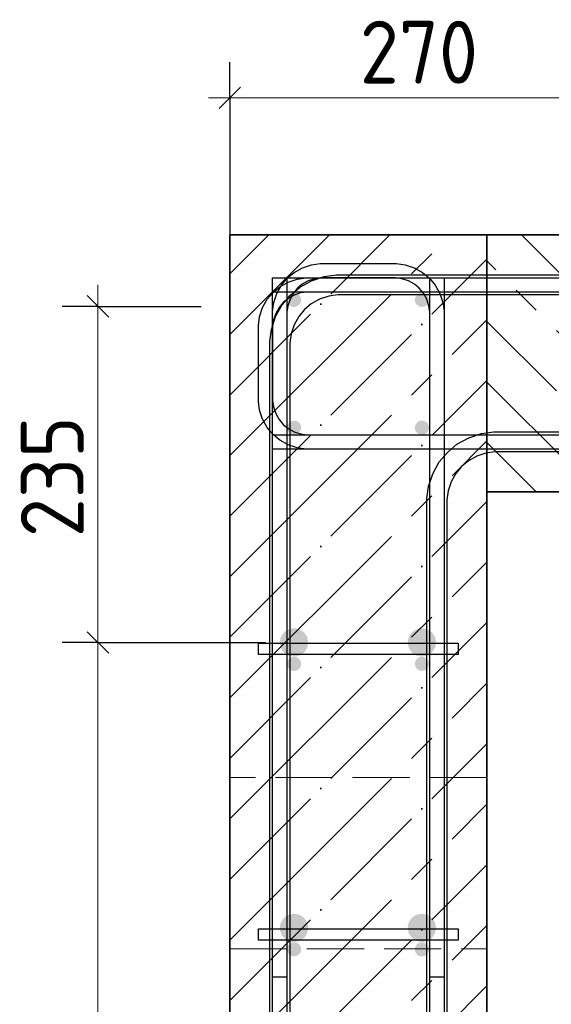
# Model space of a CAD drawing. Header units: millimetres. Extents: x -49773 to 2322955, y -3321 to 58485.
# Tile 459 of 580: x 1786352 to 1788213, y 3943 to 7392. Entities that reach past the tile are written whole.
import ezdxf

# ---------------------------------------------------------------- set-up
doc = ezdxf.new("R2010")
doc.units = ezdxf.units.MM
for name, pattern in [('______11', [500, 400, -50, 0, -50]), ('______2', [270, 200, -70]), ('______5', [1100, 800, -100, 100, -100])]:
    doc.linetypes.add(name, pattern=pattern)
for name, color, linetype, lineweight in [('Standard', 7, 'Continuous', 25), ('Арм.стержн. Арматура края', 96, 'Continuous', 35), ('Арм.стержн. вертикальными 1', 22, 'Continuous', 35), ('Арм.стержн.горизонт. 1', 180, 'Continuous', 35), ('Арм.стержн.горизонт. 2', 202, 'Continuous', 35), ('Размерная линия_ общее', 7, 'Continuous', 13), ('Стена_ общее', 7, 'Continuous', 35)]:
    doc.layers.add(name, color=color, linetype=linetype, lineweight=lineweight)
doc.layers.add('Арм.стержн. вертикальными 2', color=7, linetype='Continuous', lineweight=35, true_color=0x006e00)
doc.layers.add('Арм.стержн.Стяжки', color=7, linetype='Continuous', lineweight=35, true_color=0x501e0f)
doc.styles.add('ISOCPEUR', font='txt')

msp = doc.modelspace()

# ---------------------------------------------------------------- hatches: boundary and pattern name
at = {"layer": 'Арм.стержн. вертикальными 1', "linetype": 'Continuous', "lineweight": 50, "transparency": 33554687}
for points in [[(1787337.3, 6410.1), (1787335.4, 6419.6), (1787329.9, 6427.7), (1787321.8, 6433.1), (1787312.3, 6435.1), (1787302.7, 6433.1), (1787294.6, 6427.7), (1787289.2, 6419.6), (1787287.3, 6410.1), (1787289.2, 6400.5), (1787294.6, 6392.4), (1787302.7, 6387), (1787312.3, 6385.1), (1787321.8, 6387), (1787329.9, 6392.4), (1787335.4, 6400.5)], [(1787784.9, 6410.1), (1787783, 6419.6), (1787777.6, 6427.7), (1787769.5, 6433.1), (1787759.9, 6435.1), (1787750.4, 6433.1), (1787742.2, 6427.7), (1787736.8, 6419.6), (1787734.9, 6410.1), (1787736.8, 6400.5), (1787742.2, 6392.4), (1787750.4, 6387), (1787759.9, 6385.1), (1787769.5, 6387), (1787777.6, 6392.4), (1787783, 6400.5)], [(1787337.3, 5962.4), (1787335.4, 5972), (1787329.9, 5980.1), (1787321.8, 5985.5), (1787312.3, 5987.4), (1787302.7, 5985.5), (1787294.6, 5980.1), (1787289.2, 5972), (1787287.3, 5962.4), (1787289.2, 5952.8), (1787294.6, 5944.7), (1787302.7, 5939.3), (1787312.3, 5937.4), (1787321.8, 5939.3), (1787329.9, 5944.7), (1787335.4, 5952.8)], [(1787784.9, 5962.4), (1787783, 5972), (1787777.6, 5980.1), (1787769.5, 5985.5), (1787759.9, 5987.4), (1787750.4, 5985.5), (1787742.2, 5980.1), (1787736.8, 5972), (1787734.9, 5962.4), (1787736.8, 5952.8), (1787742.2, 5944.7), (1787750.4, 5939.3), (1787759.9, 5937.4), (1787769.5, 5939.3), (1787777.6, 5944.7), (1787783, 5952.8)], [(1787337.3, 5134.9), (1787335.4, 5144.5), (1787329.9, 5152.6), (1787321.8, 5158), (1787312.3, 5159.9), (1787302.7, 5158), (1787294.6, 5152.6), (1787289.2, 5144.5), (1787287.3, 5134.9), (1787289.2, 5125.4), (1787294.6, 5117.2), (1787302.7, 5111.8), (1787312.3, 5109.9), (1787321.8, 5111.8), (1787329.9, 5117.2), (1787335.4, 5125.4)], [(1787784.9, 5134.9), (1787783, 5144.5), (1787777.6, 5152.6), (1787769.5, 5158), (1787759.9, 5159.9), (1787750.4, 5158), (1787742.2, 5152.6), (1787736.8, 5144.5), (1787734.9, 5134.9), (1787736.8, 5125.4), (1787742.2, 5117.2), (1787750.4, 5111.8), (1787759.9, 5109.9), (1787769.5, 5111.8), (1787777.6, 5117.2), (1787783, 5125.4)], [(1787337.3, 4134.9), (1787335.4, 4144.5), (1787329.9, 4152.6), (1787321.8, 4158), (1787312.3, 4159.9), (1787302.7, 4158), (1787294.6, 4152.6), (1787289.2, 4144.5), (1787287.3, 4134.9), (1787289.2, 4125.4), (1787294.6, 4117.2), (1787302.7, 4111.8), (1787312.3, 4109.9), (1787321.8, 4111.8), (1787329.9, 4117.2), (1787335.4, 4125.4)], [(1787784.9, 4134.9), (1787783, 4144.5), (1787777.6, 4152.6), (1787769.5, 4158), (1787759.9, 4159.9), (1787750.4, 4158), (1787742.2, 4152.6), (1787736.8, 4144.5), (1787734.9, 4134.9), (1787736.8, 4125.4), (1787742.2, 4117.2), (1787750.4, 4111.8), (1787759.9, 4109.9), (1787769.5, 4111.8), (1787777.6, 4117.2), (1787783, 4125.4)]]:
    msp.add_hatch(color=4, dxfattribs=at).paths.add_polyline_path(points)
at = {"layer": 'Арм.стержн. вертикальными 2', "linetype": 'Continuous', "lineweight": 50, "transparency": 33554687}
for points in [[(1787362, 5210.2), (1787358.2, 5229.3), (1787347.4, 5245.5), (1787331.2, 5256.3), (1787312, 5260.2), (1787292.9, 5256.3), (1787276.7, 5245.5), (1787265.8, 5229.3), (1787262, 5210.2), (1787265.8, 5191), (1787276.7, 5174.8), (1787292.9, 5164), (1787312, 5160.2), (1787331.2, 5164), (1787347.4, 5174.8), (1787358.2, 5191)], [(1787809.7, 5210.1), (1787805.9, 5229.3), (1787795, 5245.5), (1787778.8, 5256.3), (1787759.7, 5260.2), (1787740.5, 5256.3), (1787724.3, 5245.5), (1787713.5, 5229.3), (1787709.7, 5210.1), (1787713.5, 5191), (1787724.3, 5174.8), (1787740.5, 5164), (1787759.7, 5160.2), (1787778.8, 5164), (1787795, 5174.8), (1787805.9, 5191)], [(1787362, 4210.2), (1787358.2, 4229.3), (1787347.4, 4245.5), (1787331.2, 4256.3), (1787312, 4260.2), (1787292.9, 4256.3), (1787276.7, 4245.5), (1787265.8, 4229.3), (1787262, 4210.2), (1787265.8, 4191), (1787276.7, 4174.8), (1787292.9, 4164), (1787312, 4160.2), (1787331.2, 4164), (1787347.4, 4174.8), (1787358.2, 4191)], [(1787809.7, 4210.1), (1787805.9, 4229.3), (1787795, 4245.5), (1787778.8, 4256.3), (1787759.7, 4260.2), (1787740.5, 4256.3), (1787724.3, 4245.5), (1787713.5, 4229.3), (1787709.7, 4210.1), (1787713.5, 4191), (1787724.3, 4174.8), (1787740.5, 4164), (1787759.7, 4160.2), (1787778.8, 4164), (1787795, 4174.8), (1787805.9, 4191)]]:
    msp.add_hatch(color=7, dxfattribs=at).paths.add_polyline_path(points)

# ---------------------------------------------------------------- linework, layer by layer
at = {"layer": 'Standard', "color": 253, "linetype": '______11', "lineweight": 35, "true_color": 0xababab, "transparency": 33554687}
for p, q in [((1787087.4, 6076.8), (1787648, 6637.4)), ((1787087.4, 6501), (1787223.8, 6637.4)), ((1789008.5, 5737.4), (1788108.5, 6637.4)), ((1787087.4, 5652.5), (1787987.4, 6552.5)), ((1788584.3, 5737.4), (1787987.4, 6334.2)), ((1787087.4, 5228.2), (1787987.4, 6128.2)), ((1788160, 5737.4), (1787987.4, 5910)), ((1787087.4, 4804), (1787987.4, 5704)), ((1787087.4, 4379.7), (1787987.4, 5279.7)), ((1787087.4, 3955.4), (1787987.4, 4855.4)), ((1787087.4, 3531.2), (1787987.4, 4431.2)), ((1787087.4, 3106.9), (1787987.4, 4006.9))]:
    msp.add_line(p, q, dxfattribs=at)
at = {"layer": 'Standard', "color": 253, "linetype": '______5', "lineweight": 35, "true_color": 0xababab, "transparency": 33554687}
for p, q in [((1787087.4, 5864.6), (1787860.2, 6637.4)), ((1787087.4, 6288.9), (1787435.9, 6637.4)), ((1788796.4, 5737.4), (1787987.4, 6546.4)), ((1787087.4, 5440.4), (1787987.4, 6340.4)), ((1788372.1, 5737.4), (1787987.4, 6122.1)), ((1787087.4, 5016.1), (1787987.4, 5916.1)), ((1787087.4, 4591.8), (1787987.4, 5491.8)), ((1787087.4, 4167.6), (1787987.4, 5067.6)), ((1787087.4, 3743.3), (1787987.4, 4643.3)), ((1787087.4, 3319), (1787987.4, 4219))]:
    msp.add_line(p, q, dxfattribs=at)
at = {"layer": 'Standard', "color": 7, "linetype": 'Continuous', "lineweight": 35, "transparency": 33554687}
for p, q in [((1787087.4, 6637.4), (1787087.4, -1148.4)), ((1787987.4, 6637.4), (1787087.4, 6637.4)), ((1794630.7, 6637.4), (1787987.4, 6637.4)), ((1787987.4, -1148.4), (1787987.4, 5737.4)), ((1787987.4, 5737.4), (1794630.7, 5737.4))]:
    msp.add_line(p, q, dxfattribs=at)
at = {"layer": 'Арм.стержн. Арматура края', "color": 4, "linetype": 'Continuous', "lineweight": 25, "transparency": 33554687}
for points in [[(1787237.4, 4037.4), (1787237.4, 6370.7), (1787241.7, 6401.2), (1787252.1, 6432.9), (1787268.5, 6462.2), (1787288.6, 6486.2), (1787312.7, 6506.3), (1787341.9, 6522.7), (1787373.6, 6533.2), (1787404.1, 6537.4), (1787670.7, 6537.4), (1787701.2, 6533.2), (1787732.9, 6522.7), (1787762.2, 6506.3), (1787786.2, 6486.2), (1787806.3, 6462.2), (1787822.7, 6432.9), (1787833.2, 6401.2), (1787837.4, 6370.7), (1787837.4, 4037.4), (1787787.4, 4037.4), (1787787.4, 6367.2), (1787784.3, 6389.8), (1787776.7, 6412.7), (1787765, 6433.7), (1787750.7, 6450.7), (1787733.7, 6465), (1787712.7, 6476.7), (1787689.8, 6484.3), (1787667.2, 6487.4), (1787407.6, 6487.4), (1787385, 6484.3), (1787362.1, 6476.7), (1787341.2, 6465), (1787324.1, 6450.7), (1787309.8, 6433.7), (1787298.1, 6412.7), (1787290.6, 6389.8), (1787287.4, 6367.2), (1787287.4, 4037.4), (1787237.4, 4037.4)], [(1787237.4, 4037.4), (1787237.4, 6370.7), (1787241.7, 6401.2), (1787252.1, 6432.9), (1787268.5, 6462.2), (1787288.6, 6486.2), (1787312.7, 6506.3), (1787341.9, 6522.7), (1787373.6, 6533.2), (1787404.1, 6537.4), (1787670.7, 6537.4), (1787701.2, 6533.2), (1787732.9, 6522.7), (1787762.2, 6506.3), (1787786.2, 6486.2), (1787806.3, 6462.2), (1787822.7, 6432.9), (1787833.2, 6401.2), (1787837.4, 6370.7), (1787837.4, 4037.4), (1787787.4, 4037.4), (1787787.4, 6367.2), (1787784.3, 6389.8), (1787776.7, 6412.7), (1787765, 6433.7), (1787750.7, 6450.7), (1787733.7, 6465), (1787712.7, 6476.7), (1787689.8, 6484.3), (1787667.2, 6487.4), (1787407.6, 6487.4), (1787385, 6484.3), (1787362.1, 6476.7), (1787341.2, 6465), (1787324.1, 6450.7), (1787309.8, 6433.7), (1787298.1, 6412.7), (1787290.6, 6389.8), (1787287.4, 6367.2), (1787287.4, 4037.4), (1787237.4, 4037.4)], [(1787237.4, 4037.4), (1787237.4, 6370.7), (1787241.7, 6401.2), (1787252.1, 6432.9), (1787268.5, 6462.2), (1787288.6, 6486.2), (1787312.7, 6506.3), (1787341.9, 6522.7), (1787373.6, 6533.2), (1787404.1, 6537.4), (1787670.7, 6537.4), (1787701.2, 6533.2), (1787732.9, 6522.7), (1787762.2, 6506.3), (1787786.2, 6486.2), (1787806.3, 6462.2), (1787822.7, 6432.9), (1787833.2, 6401.2), (1787837.4, 6370.7), (1787837.4, 4037.4), (1787787.4, 4037.4), (1787787.4, 6367.2), (1787784.3, 6389.8), (1787776.7, 6412.7), (1787765, 6433.7), (1787750.7, 6450.7), (1787733.7, 6465), (1787712.7, 6476.7), (1787689.8, 6484.3), (1787667.2, 6487.4), (1787407.6, 6487.4), (1787385, 6484.3), (1787362.1, 6476.7), (1787341.2, 6465), (1787324.1, 6450.7), (1787309.8, 6433.7), (1787298.1, 6412.7), (1787290.6, 6389.8), (1787287.4, 6367.2), (1787287.4, 4037.4), (1787237.4, 4037.4)], [(1787237.4, 4037.4), (1787237.4, 6370.7), (1787241.7, 6401.2), (1787252.1, 6432.9), (1787268.5, 6462.2), (1787288.6, 6486.2), (1787312.7, 6506.3), (1787341.9, 6522.7), (1787373.6, 6533.2), (1787404.1, 6537.4), (1787670.7, 6537.4), (1787701.2, 6533.2), (1787732.9, 6522.7), (1787762.2, 6506.3), (1787786.2, 6486.2), (1787806.3, 6462.2), (1787822.7, 6432.9), (1787833.2, 6401.2), (1787837.4, 6370.7), (1787837.4, 4037.4), (1787787.4, 4037.4), (1787787.4, 6367.2), (1787784.3, 6389.8), (1787776.7, 6412.7), (1787765, 6433.7), (1787750.7, 6450.7), (1787733.7, 6465), (1787712.7, 6476.7), (1787689.8, 6484.3), (1787667.2, 6487.4), (1787407.6, 6487.4), (1787385, 6484.3), (1787362.1, 6476.7), (1787341.2, 6465), (1787324.1, 6450.7), (1787309.8, 6433.7), (1787298.1, 6412.7), (1787290.6, 6389.8), (1787287.4, 6367.2), (1787287.4, 4037.4), (1787237.4, 4037.4)], [(1787237.4, 4037.4), (1787237.4, 6370.7), (1787241.7, 6401.2), (1787252.1, 6432.9), (1787268.5, 6462.2), (1787288.6, 6486.2), (1787312.7, 6506.3), (1787341.9, 6522.7), (1787373.6, 6533.2), (1787404.1, 6537.4), (1787670.7, 6537.4), (1787701.2, 6533.2), (1787732.9, 6522.7), (1787762.2, 6506.3), (1787786.2, 6486.2), (1787806.3, 6462.2), (1787822.7, 6432.9), (1787833.2, 6401.2), (1787837.4, 6370.7), (1787837.4, 4037.4), (1787787.4, 4037.4), (1787787.4, 6367.2), (1787784.3, 6389.8), (1787776.7, 6412.7), (1787765, 6433.7), (1787750.7, 6450.7), (1787733.7, 6465), (1787712.7, 6476.7), (1787689.8, 6484.3), (1787667.2, 6487.4), (1787407.6, 6487.4), (1787385, 6484.3), (1787362.1, 6476.7), (1787341.2, 6465), (1787324.1, 6450.7), (1787309.8, 6433.7), (1787298.1, 6412.7), (1787290.6, 6389.8), (1787287.4, 6367.2), (1787287.4, 4037.4), (1787237.4, 4037.4)], [(1787237.4, 4037.4), (1787237.4, 6370.7), (1787241.7, 6401.2), (1787252.1, 6432.9), (1787268.5, 6462.2), (1787288.6, 6486.2), (1787312.7, 6506.3), (1787341.9, 6522.7), (1787373.6, 6533.2), (1787404.1, 6537.4), (1787670.7, 6537.4), (1787701.2, 6533.2), (1787732.9, 6522.7), (1787762.2, 6506.3), (1787786.2, 6486.2), (1787806.3, 6462.2), (1787822.7, 6432.9), (1787833.2, 6401.2), (1787837.4, 6370.7), (1787837.4, 4037.4), (1787787.4, 4037.4), (1787787.4, 6367.2), (1787784.3, 6389.8), (1787776.7, 6412.7), (1787765, 6433.7), (1787750.7, 6450.7), (1787733.7, 6465), (1787712.7, 6476.7), (1787689.8, 6484.3), (1787667.2, 6487.4), (1787407.6, 6487.4), (1787385, 6484.3), (1787362.1, 6476.7), (1787341.2, 6465), (1787324.1, 6450.7), (1787309.8, 6433.7), (1787298.1, 6412.7), (1787290.6, 6389.8), (1787287.4, 6367.2), (1787287.4, 4037.4), (1787237.4, 4037.4)], [(1787237.4, 4037.4), (1787237.4, 6370.7), (1787241.7, 6401.2), (1787252.1, 6432.9), (1787268.5, 6462.2), (1787288.6, 6486.2), (1787312.7, 6506.3), (1787341.9, 6522.7), (1787373.6, 6533.2), (1787404.1, 6537.4), (1787670.7, 6537.4), (1787701.2, 6533.2), (1787732.9, 6522.7), (1787762.2, 6506.3), (1787786.2, 6486.2), (1787806.3, 6462.2), (1787822.7, 6432.9), (1787833.2, 6401.2), (1787837.4, 6370.7), (1787837.4, 4037.4), (1787787.4, 4037.4), (1787787.4, 6367.2), (1787784.3, 6389.8), (1787776.7, 6412.7), (1787765, 6433.7), (1787750.7, 6450.7), (1787733.7, 6465), (1787712.7, 6476.7), (1787689.8, 6484.3), (1787667.2, 6487.4), (1787407.6, 6487.4), (1787385, 6484.3), (1787362.1, 6476.7), (1787341.2, 6465), (1787324.1, 6450.7), (1787309.8, 6433.7), (1787298.1, 6412.7), (1787290.6, 6389.8), (1787287.4, 6367.2), (1787287.4, 4037.4), (1787237.4, 4037.4)], [(1787237.4, 4037.4), (1787237.4, 6370.7), (1787241.7, 6401.2), (1787252.1, 6432.9), (1787268.5, 6462.2), (1787288.6, 6486.2), (1787312.7, 6506.3), (1787341.9, 6522.7), (1787373.6, 6533.2), (1787404.1, 6537.4), (1787670.7, 6537.4), (1787701.2, 6533.2), (1787732.9, 6522.7), (1787762.2, 6506.3), (1787786.2, 6486.2), (1787806.3, 6462.2), (1787822.7, 6432.9), (1787833.2, 6401.2), (1787837.4, 6370.7), (1787837.4, 4037.4), (1787787.4, 4037.4), (1787787.4, 6367.2), (1787784.3, 6389.8), (1787776.7, 6412.7), (1787765, 6433.7), (1787750.7, 6450.7), (1787733.7, 6465), (1787712.7, 6476.7), (1787689.8, 6484.3), (1787667.2, 6487.4), (1787407.6, 6487.4), (1787385, 6484.3), (1787362.1, 6476.7), (1787341.2, 6465), (1787324.1, 6450.7), (1787309.8, 6433.7), (1787298.1, 6412.7), (1787290.6, 6389.8), (1787287.4, 6367.2), (1787287.4, 4037.4), (1787237.4, 4037.4)], [(1787237.4, 4037.4), (1787237.4, 6370.7), (1787241.7, 6401.2), (1787252.1, 6432.9), (1787268.5, 6462.2), (1787288.6, 6486.2), (1787312.7, 6506.3), (1787341.9, 6522.7), (1787373.6, 6533.2), (1787404.1, 6537.4), (1787670.7, 6537.4), (1787701.2, 6533.2), (1787732.9, 6522.7), (1787762.2, 6506.3), (1787786.2, 6486.2), (1787806.3, 6462.2), (1787822.7, 6432.9), (1787833.2, 6401.2), (1787837.4, 6370.7), (1787837.4, 4037.4), (1787787.4, 4037.4), (1787787.4, 6367.2), (1787784.3, 6389.8), (1787776.7, 6412.7), (1787765, 6433.7), (1787750.7, 6450.7), (1787733.7, 6465), (1787712.7, 6476.7), (1787689.8, 6484.3), (1787667.2, 6487.4), (1787407.6, 6487.4), (1787385, 6484.3), (1787362.1, 6476.7), (1787341.2, 6465), (1787324.1, 6450.7), (1787309.8, 6433.7), (1787298.1, 6412.7), (1787290.6, 6389.8), (1787287.4, 6367.2), (1787287.4, 4037.4), (1787237.4, 4037.4)], [(1787237.4, 4037.4), (1787237.4, 6370.7), (1787241.7, 6401.2), (1787252.1, 6432.9), (1787268.5, 6462.2), (1787288.6, 6486.2), (1787312.7, 6506.3), (1787341.9, 6522.7), (1787373.6, 6533.2), (1787404.1, 6537.4), (1787670.7, 6537.4), (1787701.2, 6533.2), (1787732.9, 6522.7), (1787762.2, 6506.3), (1787786.2, 6486.2), (1787806.3, 6462.2), (1787822.7, 6432.9), (1787833.2, 6401.2), (1787837.4, 6370.7), (1787837.4, 4037.4), (1787787.4, 4037.4), (1787787.4, 6367.2), (1787784.3, 6389.8), (1787776.7, 6412.7), (1787765, 6433.7), (1787750.7, 6450.7), (1787733.7, 6465), (1787712.7, 6476.7), (1787689.8, 6484.3), (1787667.2, 6487.4), (1787407.6, 6487.4), (1787385, 6484.3), (1787362.1, 6476.7), (1787341.2, 6465), (1787324.1, 6450.7), (1787309.8, 6433.7), (1787298.1, 6412.7), (1787290.6, 6389.8), (1787287.4, 6367.2), (1787287.4, 4037.4), (1787237.4, 4037.4)], [(1787237.4, 4037.4), (1787237.4, 6370.7), (1787241.7, 6401.2), (1787252.1, 6432.9), (1787268.5, 6462.2), (1787288.6, 6486.2), (1787312.7, 6506.3), (1787341.9, 6522.7), (1787373.6, 6533.2), (1787404.1, 6537.4), (1787670.7, 6537.4), (1787701.2, 6533.2), (1787732.9, 6522.7), (1787762.2, 6506.3), (1787786.2, 6486.2), (1787806.3, 6462.2), (1787822.7, 6432.9), (1787833.2, 6401.2), (1787837.4, 6370.7), (1787837.4, 4037.4), (1787787.4, 4037.4), (1787787.4, 6367.2), (1787784.3, 6389.8), (1787776.7, 6412.7), (1787765, 6433.7), (1787750.7, 6450.7), (1787733.7, 6465), (1787712.7, 6476.7), (1787689.8, 6484.3), (1787667.2, 6487.4), (1787407.6, 6487.4), (1787385, 6484.3), (1787362.1, 6476.7), (1787341.2, 6465), (1787324.1, 6450.7), (1787309.8, 6433.7), (1787298.1, 6412.7), (1787290.6, 6389.8), (1787287.4, 6367.2), (1787287.4, 4037.4), (1787237.4, 4037.4)], [(1787237.4, 4037.4), (1787237.4, 6370.7), (1787241.7, 6401.2), (1787252.1, 6432.9), (1787268.5, 6462.2), (1787288.6, 6486.2), (1787312.7, 6506.3), (1787341.9, 6522.7), (1787373.6, 6533.2), (1787404.1, 6537.4), (1787670.7, 6537.4), (1787701.2, 6533.2), (1787732.9, 6522.7), (1787762.2, 6506.3), (1787786.2, 6486.2), (1787806.3, 6462.2), (1787822.7, 6432.9), (1787833.2, 6401.2), (1787837.4, 6370.7), (1787837.4, 4037.4), (1787787.4, 4037.4), (1787787.4, 6367.2), (1787784.3, 6389.8), (1787776.7, 6412.7), (1787765, 6433.7), (1787750.7, 6450.7), (1787733.7, 6465), (1787712.7, 6476.7), (1787689.8, 6484.3), (1787667.2, 6487.4), (1787407.6, 6487.4), (1787385, 6484.3), (1787362.1, 6476.7), (1787341.2, 6465), (1787324.1, 6450.7), (1787309.8, 6433.7), (1787298.1, 6412.7), (1787290.6, 6389.8), (1787287.4, 6367.2), (1787287.4, 4037.4), (1787237.4, 4037.4)], [(1787237.4, 4037.4), (1787237.4, 6370.7), (1787241.7, 6401.2), (1787252.1, 6432.9), (1787268.5, 6462.2), (1787288.6, 6486.2), (1787312.7, 6506.3), (1787341.9, 6522.7), (1787373.6, 6533.2), (1787404.1, 6537.4), (1787670.7, 6537.4), (1787701.2, 6533.2), (1787732.9, 6522.7), (1787762.2, 6506.3), (1787786.2, 6486.2), (1787806.3, 6462.2), (1787822.7, 6432.9), (1787833.2, 6401.2), (1787837.4, 6370.7), (1787837.4, 4037.4), (1787787.4, 4037.4), (1787787.4, 6367.2), (1787784.3, 6389.8), (1787776.7, 6412.7), (1787765, 6433.7), (1787750.7, 6450.7), (1787733.7, 6465), (1787712.7, 6476.7), (1787689.8, 6484.3), (1787667.2, 6487.4), (1787407.6, 6487.4), (1787385, 6484.3), (1787362.1, 6476.7), (1787341.2, 6465), (1787324.1, 6450.7), (1787309.8, 6433.7), (1787298.1, 6412.7), (1787290.6, 6389.8), (1787287.4, 6367.2), (1787287.4, 4037.4), (1787237.4, 4037.4)], [(1787237.4, 4037.4), (1787237.4, 6370.7), (1787241.7, 6401.2), (1787252.1, 6432.9), (1787268.5, 6462.2), (1787288.6, 6486.2), (1787312.7, 6506.3), (1787341.9, 6522.7), (1787373.6, 6533.2), (1787404.1, 6537.4), (1787670.7, 6537.4), (1787701.2, 6533.2), (1787732.9, 6522.7), (1787762.2, 6506.3), (1787786.2, 6486.2), (1787806.3, 6462.2), (1787822.7, 6432.9), (1787833.2, 6401.2), (1787837.4, 6370.7), (1787837.4, 4037.4), (1787787.4, 4037.4), (1787787.4, 6367.2), (1787784.3, 6389.8), (1787776.7, 6412.7), (1787765, 6433.7), (1787750.7, 6450.7), (1787733.7, 6465), (1787712.7, 6476.7), (1787689.8, 6484.3), (1787667.2, 6487.4), (1787407.6, 6487.4), (1787385, 6484.3), (1787362.1, 6476.7), (1787341.2, 6465), (1787324.1, 6450.7), (1787309.8, 6433.7), (1787298.1, 6412.7), (1787290.6, 6389.8), (1787287.4, 6367.2), (1787287.4, 4037.4), (1787237.4, 4037.4)], [(1787237.4, 4037.4), (1787237.4, 6370.7), (1787241.7, 6401.2), (1787252.1, 6432.9), (1787268.5, 6462.2), (1787288.6, 6486.2), (1787312.7, 6506.3), (1787341.9, 6522.7), (1787373.6, 6533.2), (1787404.1, 6537.4), (1787670.7, 6537.4), (1787701.2, 6533.2), (1787732.9, 6522.7), (1787762.2, 6506.3), (1787786.2, 6486.2), (1787806.3, 6462.2), (1787822.7, 6432.9), (1787833.2, 6401.2), (1787837.4, 6370.7), (1787837.4, 4037.4), (1787787.4, 4037.4), (1787787.4, 6367.2), (1787784.3, 6389.8), (1787776.7, 6412.7), (1787765, 6433.7), (1787750.7, 6450.7), (1787733.7, 6465), (1787712.7, 6476.7), (1787689.8, 6484.3), (1787667.2, 6487.4), (1787407.6, 6487.4), (1787385, 6484.3), (1787362.1, 6476.7), (1787341.2, 6465), (1787324.1, 6450.7), (1787309.8, 6433.7), (1787298.1, 6412.7), (1787290.6, 6389.8), (1787287.4, 6367.2), (1787287.4, 4037.4), (1787237.4, 4037.4)], [(1787237.4, 4037.4), (1787237.4, 6370.7), (1787241.7, 6401.2), (1787252.1, 6432.9), (1787268.5, 6462.2), (1787288.6, 6486.2), (1787312.7, 6506.3), (1787341.9, 6522.7), (1787373.6, 6533.2), (1787404.1, 6537.4), (1787670.7, 6537.4), (1787701.2, 6533.2), (1787732.9, 6522.7), (1787762.2, 6506.3), (1787786.2, 6486.2), (1787806.3, 6462.2), (1787822.7, 6432.9), (1787833.2, 6401.2), (1787837.4, 6370.7), (1787837.4, 4037.4), (1787787.4, 4037.4), (1787787.4, 6367.2), (1787784.3, 6389.8), (1787776.7, 6412.7), (1787765, 6433.7), (1787750.7, 6450.7), (1787733.7, 6465), (1787712.7, 6476.7), (1787689.8, 6484.3), (1787667.2, 6487.4), (1787407.6, 6487.4), (1787385, 6484.3), (1787362.1, 6476.7), (1787341.2, 6465), (1787324.1, 6450.7), (1787309.8, 6433.7), (1787298.1, 6412.7), (1787290.6, 6389.8), (1787287.4, 6367.2), (1787287.4, 4037.4), (1787237.4, 4037.4)], [(1789687.4, 5887.4), (1787354.1, 5887.4), (1787323.6, 5891.6), (1787291.9, 5902.1), (1787262.7, 5918.5), (1787238.6, 5938.6), (1787218.5, 5962.6), (1787202.1, 5991.9), (1787191.6, 6023.6), (1787187.4, 6054.1), (1787187.4, 6320.7), (1787191.6, 6351.2), (1787202.1, 6382.9), (1787218.5, 6412.1), (1787238.6, 6436.2), (1787262.7, 6456.3), (1787291.9, 6472.7), (1787323.6, 6483.2), (1787354.1, 6487.4), (1789687.4, 6487.4)], [(1789687.4, 5887.4), (1787354.1, 5887.4), (1787323.6, 5891.6), (1787291.9, 5902.1), (1787262.7, 5918.5), (1787238.6, 5938.6), (1787218.5, 5962.6), (1787202.1, 5991.9), (1787191.6, 6023.6), (1787187.4, 6054.1), (1787187.4, 6320.7), (1787191.6, 6351.2), (1787202.1, 6382.9), (1787218.5, 6412.1), (1787238.6, 6436.2), (1787262.7, 6456.3), (1787291.9, 6472.7), (1787323.6, 6483.2), (1787354.1, 6487.4), (1789687.4, 6487.4)], [(1789687.4, 5887.4), (1787354.1, 5887.4), (1787323.6, 5891.6), (1787291.9, 5902.1), (1787262.7, 5918.5), (1787238.6, 5938.6), (1787218.5, 5962.6), (1787202.1, 5991.9), (1787191.6, 6023.6), (1787187.4, 6054.1), (1787187.4, 6320.7), (1787191.6, 6351.2), (1787202.1, 6382.9), (1787218.5, 6412.1), (1787238.6, 6436.2), (1787262.7, 6456.3), (1787291.9, 6472.7), (1787323.6, 6483.2), (1787354.1, 6487.4), (1789687.4, 6487.4)], [(1789687.4, 5887.4), (1787354.1, 5887.4), (1787323.6, 5891.6), (1787291.9, 5902.1), (1787262.7, 5918.5), (1787238.6, 5938.6), (1787218.5, 5962.6), (1787202.1, 5991.9), (1787191.6, 6023.6), (1787187.4, 6054.1), (1787187.4, 6320.7), (1787191.6, 6351.2), (1787202.1, 6382.9), (1787218.5, 6412.1), (1787238.6, 6436.2), (1787262.7, 6456.3), (1787291.9, 6472.7), (1787323.6, 6483.2), (1787354.1, 6487.4), (1789687.4, 6487.4)], [(1789687.4, 5887.4), (1787354.1, 5887.4), (1787323.6, 5891.6), (1787291.9, 5902.1), (1787262.7, 5918.5), (1787238.6, 5938.6), (1787218.5, 5962.6), (1787202.1, 5991.9), (1787191.6, 6023.6), (1787187.4, 6054.1), (1787187.4, 6320.7), (1787191.6, 6351.2), (1787202.1, 6382.9), (1787218.5, 6412.1), (1787238.6, 6436.2), (1787262.7, 6456.3), (1787291.9, 6472.7), (1787323.6, 6483.2), (1787354.1, 6487.4), (1789687.4, 6487.4)], [(1789687.4, 6437.4), (1787357.6, 6437.4), (1787335, 6434.3), (1787312.1, 6426.7), (1787291.1, 6415), (1787274.1, 6400.7), (1787259.8, 6383.7), (1787248.1, 6362.7), (1787240.5, 6339.8), (1787237.4, 6317.2), (1787237.4, 6057.6), (1787240.5, 6035), (1787248.1, 6012.1), (1787259.8, 5991.1), (1787274.1, 5974.1), (1787291.1, 5959.8), (1787312.1, 5948.1), (1787335, 5940.5), (1787357.6, 5937.4), (1789687.4, 5937.4)], [(1789687.4, 6437.4), (1787357.6, 6437.4), (1787335, 6434.3), (1787312.1, 6426.7), (1787291.1, 6415), (1787274.1, 6400.7), (1787259.8, 6383.7), (1787248.1, 6362.7), (1787240.5, 6339.8), (1787237.4, 6317.2), (1787237.4, 6057.6), (1787240.5, 6035), (1787248.1, 6012.1), (1787259.8, 5991.1), (1787274.1, 5974.1), (1787291.1, 5959.8), (1787312.1, 5948.1), (1787335, 5940.5), (1787357.6, 5937.4), (1789687.4, 5937.4)], [(1789687.4, 6437.4), (1787357.6, 6437.4), (1787335, 6434.3), (1787312.1, 6426.7), (1787291.1, 6415), (1787274.1, 6400.7), (1787259.8, 6383.7), (1787248.1, 6362.7), (1787240.5, 6339.8), (1787237.4, 6317.2), (1787237.4, 6057.6), (1787240.5, 6035), (1787248.1, 6012.1), (1787259.8, 5991.1), (1787274.1, 5974.1), (1787291.1, 5959.8), (1787312.1, 5948.1), (1787335, 5940.5), (1787357.6, 5937.4), (1789687.4, 5937.4)], [(1789687.4, 6437.4), (1787357.6, 6437.4), (1787335, 6434.3), (1787312.1, 6426.7), (1787291.1, 6415), (1787274.1, 6400.7), (1787259.8, 6383.7), (1787248.1, 6362.7), (1787240.5, 6339.8), (1787237.4, 6317.2), (1787237.4, 6057.6), (1787240.5, 6035), (1787248.1, 6012.1), (1787259.8, 5991.1), (1787274.1, 5974.1), (1787291.1, 5959.8), (1787312.1, 5948.1), (1787335, 5940.5), (1787357.6, 5937.4), (1789687.4, 5937.4)], [(1789687.4, 6437.4), (1787357.6, 6437.4), (1787335, 6434.3), (1787312.1, 6426.7), (1787291.1, 6415), (1787274.1, 6400.7), (1787259.8, 6383.7), (1787248.1, 6362.7), (1787240.5, 6339.8), (1787237.4, 6317.2), (1787237.4, 6057.6), (1787240.5, 6035), (1787248.1, 6012.1), (1787259.8, 5991.1), (1787274.1, 5974.1), (1787291.1, 5959.8), (1787312.1, 5948.1), (1787335, 5940.5), (1787357.6, 5937.4), (1789687.4, 5937.4)]]:
    msp.add_lwpolyline(points, dxfattribs=at)
at = {"layer": 'Арм.стержн.горизонт. 1', "color": 4, "linetype": 'Continuous', "lineweight": 25, "transparency": 33554687}
for points in [[(1794655.7, 6437.4), (1787237.4, 6437.4), (1787237.4, 6487.4), (1794655.7, 6487.4), (1794655.7, 6437.4)], [(1794655.7, 6437.4), (1787237.4, 6437.4), (1787237.4, 6487.4), (1794655.7, 6487.4), (1794655.7, 6437.4)], [(1794655.7, 6437.4), (1787237.4, 6437.4), (1787237.4, 6487.4), (1794655.7, 6487.4), (1794655.7, 6437.4)], [(1794655.7, 6437.4), (1787237.4, 6437.4), (1787237.4, 6487.4), (1794655.7, 6487.4), (1794655.7, 6437.4)], [(1794655.7, 6437.4), (1787237.4, 6437.4), (1787237.4, 6487.4), (1794655.7, 6487.4), (1794655.7, 6437.4)], [(1787287.4, 6487.4), (1787287.4, -1173.4), (1787237.4, -1173.4), (1787237.4, 6487.4), (1787287.4, 6487.4)], [(1787287.4, 6487.4), (1787287.4, -1173.4), (1787237.4, -1173.4), (1787237.4, 6487.4), (1787287.4, 6487.4)], [(1787287.4, 6487.4), (1787287.4, -1173.4), (1787237.4, -1173.4), (1787237.4, 6487.4), (1787287.4, 6487.4)], [(1787287.4, 6487.4), (1787287.4, -1173.4), (1787237.4, -1173.4), (1787237.4, 6487.4), (1787287.4, 6487.4)], [(1787287.4, 6487.4), (1787287.4, -1173.4), (1787237.4, -1173.4), (1787237.4, 6487.4), (1787287.4, 6487.4)], [(1787287.4, 6487.4), (1787287.4, -1173.4), (1787237.4, -1173.4), (1787237.4, 6487.4), (1787287.4, 6487.4)], [(1787287.4, 6487.4), (1787287.4, -1173.4), (1787237.4, -1173.4), (1787237.4, 6487.4), (1787287.4, 6487.4)], [(1787287.4, 6487.4), (1787287.4, -1173.4), (1787237.4, -1173.4), (1787237.4, 6487.4), (1787287.4, 6487.4)], [(1787287.4, 6487.4), (1787287.4, -1173.4), (1787237.4, -1173.4), (1787237.4, 6487.4), (1787287.4, 6487.4)], [(1787287.4, 6487.4), (1787287.4, -1173.4), (1787237.4, -1173.4), (1787237.4, 6487.4), (1787287.4, 6487.4)], [(1787287.4, 6487.4), (1787287.4, -1173.4), (1787237.4, -1173.4), (1787237.4, 6487.4), (1787287.4, 6487.4)], [(1787287.4, 6487.4), (1787287.4, -1173.4), (1787237.4, -1173.4), (1787237.4, 6487.4), (1787287.4, 6487.4)], [(1787287.4, 6487.4), (1787287.4, -1173.4), (1787237.4, -1173.4), (1787237.4, 6487.4), (1787287.4, 6487.4)], [(1787287.4, 6487.4), (1787287.4, -1173.4), (1787237.4, -1173.4), (1787237.4, 6487.4), (1787287.4, 6487.4)], [(1787287.4, 6487.4), (1787287.4, -1173.4), (1787237.4, -1173.4), (1787237.4, 6487.4), (1787287.4, 6487.4)], [(1787287.4, 6487.4), (1787287.4, -1173.4), (1787237.4, -1173.4), (1787237.4, 6487.4), (1787287.4, 6487.4)], [(1787837.4, 6487.4), (1787837.4, -1173.4), (1787787.4, -1173.4), (1787787.4, 6487.4), (1787837.4, 6487.4)], [(1787837.4, 6487.4), (1787837.4, -1173.4), (1787787.4, -1173.4), (1787787.4, 6487.4), (1787837.4, 6487.4)], [(1787837.4, 6487.4), (1787837.4, -1173.4), (1787787.4, -1173.4), (1787787.4, 6487.4), (1787837.4, 6487.4)], [(1787837.4, 6487.4), (1787837.4, -1173.4), (1787787.4, -1173.4), (1787787.4, 6487.4), (1787837.4, 6487.4)], [(1787837.4, 6487.4), (1787837.4, -1173.4), (1787787.4, -1173.4), (1787787.4, 6487.4), (1787837.4, 6487.4)], [(1787837.4, 6487.4), (1787837.4, -1173.4), (1787787.4, -1173.4), (1787787.4, 6487.4), (1787837.4, 6487.4)], [(1787837.4, 6487.4), (1787837.4, -1173.4), (1787787.4, -1173.4), (1787787.4, 6487.4), (1787837.4, 6487.4)], [(1787837.4, 6487.4), (1787837.4, -1173.4), (1787787.4, -1173.4), (1787787.4, 6487.4), (1787837.4, 6487.4)], [(1787837.4, 6487.4), (1787837.4, -1173.4), (1787787.4, -1173.4), (1787787.4, 6487.4), (1787837.4, 6487.4)], [(1787837.4, 6487.4), (1787837.4, -1173.4), (1787787.4, -1173.4), (1787787.4, 6487.4), (1787837.4, 6487.4)], [(1787837.4, 6487.4), (1787837.4, -1173.4), (1787787.4, -1173.4), (1787787.4, 6487.4), (1787837.4, 6487.4)], [(1787837.4, 6487.4), (1787837.4, -1173.4), (1787787.4, -1173.4), (1787787.4, 6487.4), (1787837.4, 6487.4)], [(1787837.4, 6487.4), (1787837.4, -1173.4), (1787787.4, -1173.4), (1787787.4, 6487.4), (1787837.4, 6487.4)], [(1787837.4, 6487.4), (1787837.4, -1173.4), (1787787.4, -1173.4), (1787787.4, 6487.4), (1787837.4, 6487.4)], [(1787837.4, 6487.4), (1787837.4, -1173.4), (1787787.4, -1173.4), (1787787.4, 6487.4), (1787837.4, 6487.4)], [(1787837.4, 6487.4), (1787837.4, -1173.4), (1787787.4, -1173.4), (1787787.4, 6487.4), (1787837.4, 6487.4)], [(1794655.7, 5887.4), (1787237.4, 5887.4), (1787237.4, 5937.4), (1794655.7, 5937.4), (1794655.7, 5887.4)], [(1794655.7, 5887.4), (1787237.4, 5887.4), (1787237.4, 5937.4), (1794655.7, 5937.4), (1794655.7, 5887.4)], [(1794655.7, 5887.4), (1787237.4, 5887.4), (1787237.4, 5937.4), (1794655.7, 5937.4), (1794655.7, 5887.4)], [(1794655.7, 5887.4), (1787237.4, 5887.4), (1787237.4, 5937.4), (1794655.7, 5937.4), (1794655.7, 5887.4)], [(1794655.7, 5887.4), (1787237.4, 5887.4), (1787237.4, 5937.4), (1794655.7, 5937.4), (1794655.7, 5887.4)]]:
    msp.add_lwpolyline(points, dxfattribs=at)
at = {"layer": 'Арм.стержн.горизонт. 2', "color": 211, "linetype": 'Continuous', "lineweight": 25, "true_color": 0xff54ff, "transparency": 33554687}
for points in [[(1787227.3, -2.4), (1787227.3, 6264.2), (1787233.2, 6306.9), (1787247.9, 6351.4), (1787270.8, 6392.3), (1787298.9, 6426), (1787332.6, 6454.1), (1787373.5, 6477), (1787418, 6491.7), (1787460.7, 6497.6), (1793727.3, 6497.6), (1793727.3, 6427.6), (1787465.5, 6427.6), (1787433.9, 6423.2), (1787401.9, 6412.7), (1787372.5, 6396.2), (1787348.6, 6376.3), (1787328.7, 6352.4), (1787312.2, 6323), (1787301.7, 6291), (1787297.3, 6259.4), (1787297.3, -2.4), (1787227.3, -2.4)], [(1787227.3, -2.4), (1787227.3, 6264.2), (1787233.2, 6306.9), (1787247.9, 6351.4), (1787270.8, 6392.3), (1787298.9, 6426), (1787332.6, 6454.1), (1787373.5, 6477), (1787418, 6491.7), (1787460.7, 6497.6), (1793727.3, 6497.6), (1793727.3, 6427.6), (1787465.5, 6427.6), (1787433.9, 6423.2), (1787401.9, 6412.7), (1787372.5, 6396.2), (1787348.6, 6376.3), (1787328.7, 6352.4), (1787312.2, 6323), (1787301.7, 6291), (1787297.3, 6259.4), (1787297.3, -2.4), (1787227.3, -2.4)], [(1787227.3, -2.4), (1787227.3, 6264.2), (1787233.2, 6306.9), (1787247.9, 6351.4), (1787270.8, 6392.3), (1787298.9, 6426), (1787332.6, 6454.1), (1787373.5, 6477), (1787418, 6491.7), (1787460.7, 6497.6), (1793727.3, 6497.6), (1793727.3, 6427.6), (1787465.5, 6427.6), (1787433.9, 6423.2), (1787401.9, 6412.7), (1787372.5, 6396.2), (1787348.6, 6376.3), (1787328.7, 6352.4), (1787312.2, 6323), (1787301.7, 6291), (1787297.3, 6259.4), (1787297.3, -2.4), (1787227.3, -2.4)], [(1787227.3, -2.4), (1787227.3, 6264.2), (1787233.2, 6306.9), (1787247.9, 6351.4), (1787270.8, 6392.3), (1787298.9, 6426), (1787332.6, 6454.1), (1787373.5, 6477), (1787418, 6491.7), (1787460.7, 6497.6), (1793727.3, 6497.6), (1793727.3, 6427.6), (1787465.5, 6427.6), (1787433.9, 6423.2), (1787401.9, 6412.7), (1787372.5, 6396.2), (1787348.6, 6376.3), (1787328.7, 6352.4), (1787312.2, 6323), (1787301.7, 6291), (1787297.3, 6259.4), (1787297.3, -2.4), (1787227.3, -2.4)], [(1787777.3, -552.4), (1787777.3, 5714.2), (1787783.2, 5756.9), (1787797.9, 5801.3), (1787820.8, 5842.3), (1787848.9, 5876), (1787882.6, 5904.1), (1787923.5, 5927), (1787968, 5941.7), (1788010.7, 5947.6), (1794277.3, 5947.6), (1794277.3, 5877.6), (1788015.5, 5877.6), (1787983.9, 5873.2), (1787951.9, 5862.6), (1787922.5, 5846.2), (1787898.6, 5826.3), (1787878.7, 5802.4), (1787862.2, 5773), (1787851.7, 5741), (1787847.3, 5709.3), (1787847.3, -552.4), (1787777.3, -552.4)], [(1787777.3, -552.4), (1787777.3, 5714.2), (1787783.2, 5756.9), (1787797.9, 5801.3), (1787820.8, 5842.3), (1787848.9, 5876), (1787882.6, 5904.1), (1787923.5, 5927), (1787968, 5941.7), (1788010.7, 5947.6), (1794277.3, 5947.6), (1794277.3, 5877.6), (1788015.5, 5877.6), (1787983.9, 5873.2), (1787951.9, 5862.6), (1787922.5, 5846.2), (1787898.6, 5826.3), (1787878.7, 5802.4), (1787862.2, 5773), (1787851.7, 5741), (1787847.3, 5709.3), (1787847.3, -552.4), (1787777.3, -552.4)], [(1787777.3, -552.4), (1787777.3, 5714.2), (1787783.2, 5756.9), (1787797.9, 5801.3), (1787820.8, 5842.3), (1787848.9, 5876), (1787882.6, 5904.1), (1787923.5, 5927), (1787968, 5941.7), (1788010.7, 5947.6), (1794277.3, 5947.6), (1794277.3, 5877.6), (1788015.5, 5877.6), (1787983.9, 5873.2), (1787951.9, 5862.6), (1787922.5, 5846.2), (1787898.6, 5826.3), (1787878.7, 5802.4), (1787862.2, 5773), (1787851.7, 5741), (1787847.3, 5709.3), (1787847.3, -552.4), (1787777.3, -552.4)], [(1787777.3, -552.4), (1787777.3, 5714.2), (1787783.2, 5756.9), (1787797.9, 5801.3), (1787820.8, 5842.3), (1787848.9, 5876), (1787882.6, 5904.1), (1787923.5, 5927), (1787968, 5941.7), (1788010.7, 5947.6), (1794277.3, 5947.6), (1794277.3, 5877.6), (1788015.5, 5877.6), (1787983.9, 5873.2), (1787951.9, 5862.6), (1787922.5, 5846.2), (1787898.6, 5826.3), (1787878.7, 5802.4), (1787862.2, 5773), (1787851.7, 5741), (1787847.3, 5709.3), (1787847.3, -552.4), (1787777.3, -552.4)]]:
    msp.add_lwpolyline(points, dxfattribs=at)
at = {"layer": 'Арм.стержн.Стяжки', "color": 40, "linetype": 'Continuous', "lineweight": 25, "transparency": 33554687}
for points in [[(1787187.3, 5207.4), (1787887.3, 5207.4), (1787887.3, 5167.4), (1787187.3, 5167.4), (1787187.3, 5207.4)], [(1787187.3, 5207.4), (1787887.3, 5207.4), (1787887.3, 5167.4), (1787187.3, 5167.4), (1787187.3, 5207.4)], [(1787187.3, 5207.4), (1787887.3, 5207.4), (1787887.3, 5167.4), (1787187.3, 5167.4), (1787187.3, 5207.4)], [(1787187.3, 5207.4), (1787887.3, 5207.4), (1787887.3, 5167.4), (1787187.3, 5167.4), (1787187.3, 5207.4)], [(1787187.3, 5207.4), (1787887.3, 5207.4), (1787887.3, 5167.4), (1787187.3, 5167.4), (1787187.3, 5207.4)], [(1787187.3, 5207.4), (1787887.3, 5207.4), (1787887.3, 5167.4), (1787187.3, 5167.4), (1787187.3, 5207.4)], [(1787187.3, 5207.4), (1787887.3, 5207.4), (1787887.3, 5167.4), (1787187.3, 5167.4), (1787187.3, 5207.4)], [(1787187.3, 4207.4), (1787887.3, 4207.4), (1787887.3, 4167.4), (1787187.3, 4167.4), (1787187.3, 4207.4)], [(1787187.3, 4207.4), (1787887.3, 4207.4), (1787887.3, 4167.4), (1787187.3, 4167.4), (1787187.3, 4207.4)], [(1787187.3, 4207.4), (1787887.3, 4207.4), (1787887.3, 4167.4), (1787187.3, 4167.4), (1787187.3, 4207.4)], [(1787187.3, 4207.4), (1787887.3, 4207.4), (1787887.3, 4167.4), (1787187.3, 4167.4), (1787187.3, 4207.4)], [(1787187.3, 4207.4), (1787887.3, 4207.4), (1787887.3, 4167.4), (1787187.3, 4167.4), (1787187.3, 4207.4)], [(1787187.3, 4207.4), (1787887.3, 4207.4), (1787887.3, 4167.4), (1787187.3, 4167.4), (1787187.3, 4207.4)]]:
    msp.add_lwpolyline(points, dxfattribs=at)
at = {"layer": 'Размерная линия_ общее', "color": 253, "linetype": 'Continuous', "lineweight": -3, "true_color": 0xa0a0a0, "transparency": 33554687}
for p, q in [((1787087.4, 7117.7), (1787087.4, 7242.7)), ((1787087.4, 7117.7), (1787087.4, 6992.7)), ((1787087.4, 7117.7), (1787087.4, 6487.4)), ((1786625.9, 6387.4), (1786500.9, 6387.4)), ((1786625.9, 6387.4), (1786750.9, 6387.4)), ((1786625.9, 6387.4), (1786987.4, 6387.4)), ((1786625.9, 5210.2), (1786500.9, 5210.2)), ((1786625.9, 5210.2), (1786750.9, 5210.2)), ((1786625.9, 5210.2), (1787212, 5210.2))]:
    msp.add_line(p, q, dxfattribs=at)
at = {"layer": 'Размерная линия_ общее', "color": 7, "linetype": 'Continuous', "lineweight": 25, "transparency": 33554687}
for p, q in [((1787049.9, 7080.2), (1787124.9, 7155.2)), ((1786663.4, 6349.9), (1786588.4, 6424.9)), ((1786663.4, 5172.7), (1786588.4, 5247.7))]:
    msp.add_line(p, q, dxfattribs=at)
at = {"layer": 'Размерная линия_ общее', "color": 7, "linetype": 'Continuous', "lineweight": 13, "transparency": 33554687}
for p, q in [((1787087.4, 7117.7), (1787012.4, 7117.7)), ((1787087.4, 7117.7), (1788437.1, 7117.7)), ((1786625.9, 6387.4), (1786625.9, 6462.4)), ((1786625.9, 5210.2), (1786625.9, 6387.4))]:
    msp.add_line(p, q, dxfattribs=at)
msp.add_lwpolyline([(1786625.9, 1210.2), (1786625.9, 2495.3), (1786625.9, 2495.3), (1786625.9, 5210.2)], dxfattribs=at)
at = {"layer": 'Стена_ общее', "color": 7, "linetype": 'Continuous', "lineweight": 35, "transparency": 33554687}
for p, q in [((1787987.4, 5737.4), (1787987.4, 6637.4)), ((1787987.4, 6637.4), (1787987.4, 5737.4))]:
    msp.add_line(p, q, dxfattribs=at)
at = {"layer": 'Стена_ общее', "color": 253, "linetype": '______2', "lineweight": 18, "true_color": 0xababab, "transparency": 33554687}
for p, q in [((1787987.4, 4737.4), (1787087.4, 4737.4)), ((1787087.4, 4137.4), (1787987.4, 4137.4))]:
    msp.add_line(p, q, dxfattribs=at)

# ---------------------------------------------------------------- texts
at = {"layer": 'Размерная линия_ общее', "color": 7, "linetype": 'Continuous', "lineweight": 25, "transparency": 33554687, "insert": (1787542.3, 7167.7), "char_height": 220, "width": 561.988, "attachment_point": 7, "style": 'ISOCPEUR'}
msp.add_mtext('\\W0.91;270', dxfattribs=at)
at = {"layer": 'Размерная линия_ общее', "color": 7, "linetype": 'Continuous', "lineweight": 25, "transparency": 33554687, "insert": (1786575.9, 5578.8), "char_height": 220, "width": 561.981, "attachment_point": 7, "rotation": 90, "style": 'ISOCPEUR'}
msp.add_mtext('\\W0.91;235', dxfattribs=at)

doc.saveas('drawing.dxf')
